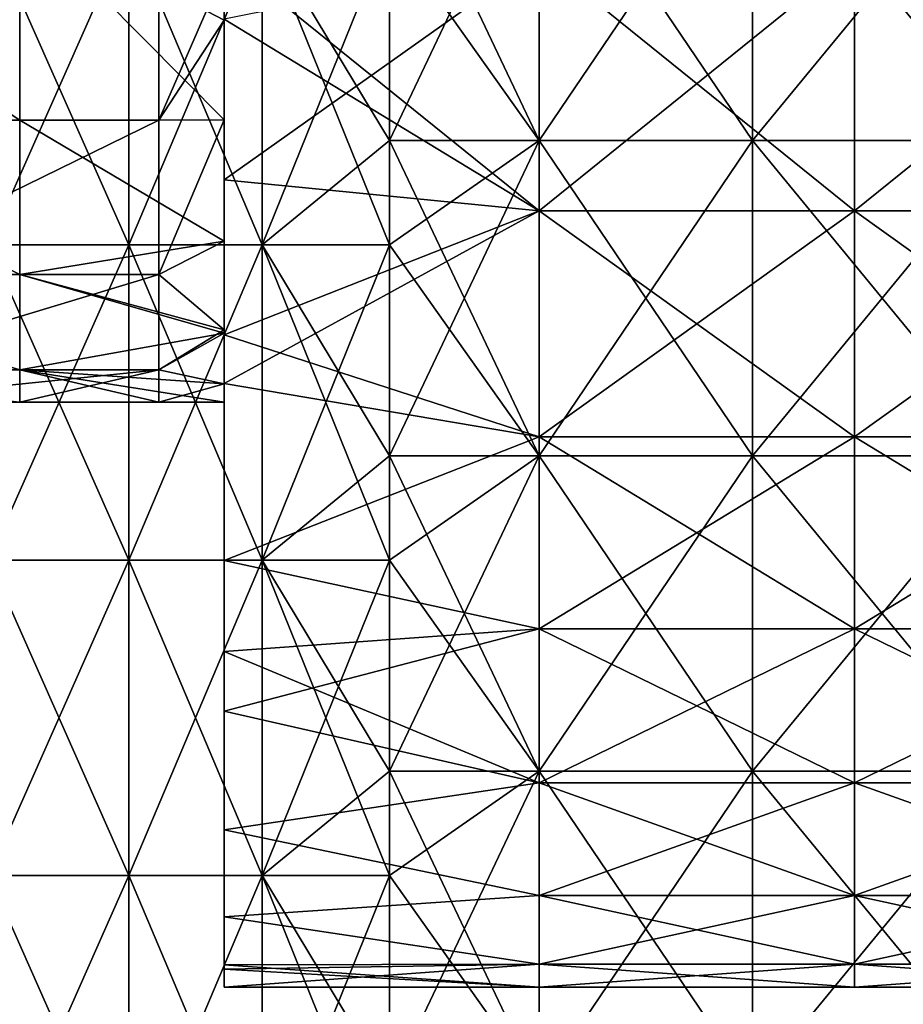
# Model space of a CAD drawing. Header units: inches. Extents: x -4.75 to 4.5, y 0 to 1.88.
# Tile 385 of 462: x 3.18 to 3.41, y 0.41 to 0.66. Entities that reach past the tile are written whole.
import ezdxf

# ---------------------------------------------------------------- set-up
doc = ezdxf.new("R2010")
doc.units = ezdxf.units.IN
doc.header["$LTSCALE"] = 101.851852
doc.header["$MEASUREMENT"] = 0
for name, color, linetype in [('12', 7, 'CONTINUOUS'), ('35', 7, 'CONTINUOUS'), ('38', 7, 'CONTINUOUS'), ('4', 7, 'CONTINUOUS'), ('5', 7, 'CONTINUOUS'), ('6', 7, 'CONTINUOUS'), ('61', 7, 'CONTINUOUS'), ('62', 7, 'CONTINUOUS')]:
    doc.layers.add(name, color=color, linetype=linetype)

msp = doc.modelspace()

# ---------------------------------------------------------------- linework, layer by layer
at = {"layer": '12', "color": 13, "linetype": 'Continuous', "true_color": 0xd67263}
for points in [[(3.20901, 0.68254, 1.54714), (3.17349, 0.68254, 1.61875), (3.20901, 0.60246, 1.54714), (3.20901, 0.68254, 1.54714)], [(3.20901, 0.60246, 1.54714), (3.17349, 0.68254, 1.61875), (3.17349, 0.60246, 1.61875), (3.20901, 0.60246, 1.54714)], [(3.17349, 0.68254, -1.61875), (3.20901, 0.68254, -1.54714), (3.17349, 0.60246, -1.61875), (3.17349, 0.68254, -1.61875)], [(3.17349, 0.60246, -1.61875), (3.20901, 0.68254, -1.54714), (3.20901, 0.60246, -1.54714), (3.17349, 0.60246, -1.61875)], [(3.24291, 0.68254, 1.47476), (3.20901, 0.68254, 1.54714), (3.24291, 0.60246, 1.47476), (3.24291, 0.68254, 1.47476)], [(3.24291, 0.60246, 1.47476), (3.20901, 0.68254, 1.54714), (3.20901, 0.60246, 1.54714), (3.24291, 0.60246, 1.47476)], [(3.20901, 0.68254, -1.54714), (3.24291, 0.68254, -1.47476), (3.20901, 0.60246, -1.54714), (3.20901, 0.68254, -1.54714)], [(3.20901, 0.60246, -1.54714), (3.24291, 0.68254, -1.47476), (3.24291, 0.60246, -1.47476), (3.20901, 0.60246, -1.54714)], [(3.27518, 0.68254, 1.40164), (3.24291, 0.68254, 1.47476), (3.27518, 0.62896, 1.40164), (3.27518, 0.68254, 1.40164)], [(3.27518, 0.62896, 1.40164), (3.24291, 0.68254, 1.47476), (3.27518, 0.60246, 1.40164), (3.27518, 0.62896, 1.40164)], [(3.27518, 0.60246, 1.40164), (3.24291, 0.68254, 1.47476), (3.24291, 0.60246, 1.47476), (3.27518, 0.60246, 1.40164)], [(3.24291, 0.68254, -1.47476), (3.27518, 0.68254, -1.40164), (3.24291, 0.60246, -1.47476), (3.24291, 0.68254, -1.47476)], [(3.24291, 0.60246, -1.47476), (3.27518, 0.68254, -1.40164), (3.27518, 0.62896, -1.40164), (3.24291, 0.60246, -1.47476)], [(3.27518, 0.60246, -1.40164), (3.24291, 0.60246, -1.47476), (3.27518, 0.62896, -1.40164), (3.27518, 0.60246, -1.40164)], [(3.20901, 0.60246, 1.54714), (3.17349, 0.60246, 1.61875), (3.20901, 0.52238, 1.54714), (3.20901, 0.60246, 1.54714)], [(3.20901, 0.52238, 1.54714), (3.17349, 0.60246, 1.61875), (3.17349, 0.52238, 1.61875), (3.20901, 0.52238, 1.54714)], [(3.17349, 0.60246, -1.61875), (3.20901, 0.60246, -1.54714), (3.17349, 0.52238, -1.61875), (3.17349, 0.60246, -1.61875)], [(3.17349, 0.52238, -1.61875), (3.20901, 0.60246, -1.54714), (3.20901, 0.52238, -1.54714), (3.17349, 0.52238, -1.61875)], [(3.24291, 0.60246, 1.47476), (3.20901, 0.60246, 1.54714), (3.24291, 0.52238, 1.47476), (3.24291, 0.60246, 1.47476)], [(3.24291, 0.52238, 1.47476), (3.20901, 0.60246, 1.54714), (3.20901, 0.52238, 1.54714), (3.24291, 0.52238, 1.47476)], [(3.20901, 0.60246, -1.54714), (3.24291, 0.60246, -1.47476), (3.20901, 0.52238, -1.54714), (3.20901, 0.60246, -1.54714)], [(3.20901, 0.52238, -1.54714), (3.24291, 0.60246, -1.47476), (3.24291, 0.52238, -1.47476), (3.20901, 0.52238, -1.54714)], [(3.27518, 0.60246, 1.40164), (3.24291, 0.60246, 1.47476), (3.27518, 0.54888, 1.40164), (3.27518, 0.60246, 1.40164)], [(3.27518, 0.54888, 1.40164), (3.24291, 0.60246, 1.47476), (3.27518, 0.52238, 1.40164), (3.27518, 0.54888, 1.40164)], [(3.27518, 0.52238, 1.40164), (3.24291, 0.60246, 1.47476), (3.24291, 0.52238, 1.47476), (3.27518, 0.52238, 1.40164)], [(3.24291, 0.60246, -1.47476), (3.27518, 0.60246, -1.40164), (3.24291, 0.52238, -1.47476), (3.24291, 0.60246, -1.47476)], [(3.24291, 0.52238, -1.47476), (3.27518, 0.60246, -1.40164), (3.27518, 0.54888, -1.40164), (3.24291, 0.52238, -1.47476)], [(3.27518, 0.52238, -1.40164), (3.24291, 0.52238, -1.47476), (3.27518, 0.54888, -1.40164), (3.27518, 0.52238, -1.40164)], [(3.20901, 0.52238, 1.54714), (3.17349, 0.52238, 1.61875), (3.20901, 0.4423, 1.54714), (3.20901, 0.52238, 1.54714)], [(3.20901, 0.4423, 1.54714), (3.17349, 0.52238, 1.61875), (3.17349, 0.4423, 1.61875), (3.20901, 0.4423, 1.54714)], [(3.17349, 0.52238, -1.61875), (3.20901, 0.52238, -1.54714), (3.17349, 0.4423, -1.61875), (3.17349, 0.52238, -1.61875)], [(3.17349, 0.4423, -1.61875), (3.20901, 0.52238, -1.54714), (3.20901, 0.4423, -1.54714), (3.17349, 0.4423, -1.61875)], [(3.24291, 0.52238, 1.47476), (3.20901, 0.52238, 1.54714), (3.24291, 0.4423, 1.47476), (3.24291, 0.52238, 1.47476)], [(3.24291, 0.4423, 1.47476), (3.20901, 0.52238, 1.54714), (3.20901, 0.4423, 1.54714), (3.24291, 0.4423, 1.47476)], [(3.20901, 0.52238, -1.54714), (3.24291, 0.52238, -1.47476), (3.20901, 0.4423, -1.54714), (3.20901, 0.52238, -1.54714)], [(3.20901, 0.4423, -1.54714), (3.24291, 0.52238, -1.47476), (3.24291, 0.4423, -1.47476), (3.20901, 0.4423, -1.54714)], [(3.27518, 0.52238, 1.40164), (3.24291, 0.52238, 1.47476), (3.27518, 0.4688, 1.40164), (3.27518, 0.52238, 1.40164)], [(3.27518, 0.4688, 1.40164), (3.24291, 0.52238, 1.47476), (3.27518, 0.4423, 1.40164), (3.27518, 0.4688, 1.40164)], [(3.27518, 0.4423, 1.40164), (3.24291, 0.52238, 1.47476), (3.24291, 0.4423, 1.47476), (3.27518, 0.4423, 1.40164)], [(3.24291, 0.52238, -1.47476), (3.27518, 0.52238, -1.40164), (3.24291, 0.4423, -1.47476), (3.24291, 0.52238, -1.47476)], [(3.24291, 0.4423, -1.47476), (3.27518, 0.52238, -1.40164), (3.27518, 0.4688, -1.40164), (3.24291, 0.4423, -1.47476)], [(3.27518, 0.4423, -1.40164), (3.24291, 0.4423, -1.47476), (3.27518, 0.4688, -1.40164), (3.27518, 0.4423, -1.40164)], [(3.20901, 0.4423, 1.54714), (3.17349, 0.4423, 1.61875), (3.20901, 0.36222, 1.54714), (3.20901, 0.4423, 1.54714)], [(3.20901, 0.36222, 1.54714), (3.17349, 0.4423, 1.61875), (3.17349, 0.36222, 1.61875), (3.20901, 0.36222, 1.54714)], [(3.17349, 0.4423, -1.61875), (3.20901, 0.4423, -1.54714), (3.17349, 0.36222, -1.61875), (3.17349, 0.4423, -1.61875)], [(3.17349, 0.36222, -1.61875), (3.20901, 0.4423, -1.54714), (3.20901, 0.36222, -1.54714), (3.17349, 0.36222, -1.61875)], [(3.24291, 0.4423, 1.47476), (3.20901, 0.4423, 1.54714), (3.24291, 0.36222, 1.47476), (3.24291, 0.4423, 1.47476)], [(3.24291, 0.36222, 1.47476), (3.20901, 0.4423, 1.54714), (3.20901, 0.36222, 1.54714), (3.24291, 0.36222, 1.47476)], [(3.20901, 0.4423, -1.54714), (3.24291, 0.4423, -1.47476), (3.20901, 0.36222, -1.54714), (3.20901, 0.4423, -1.54714)], [(3.20901, 0.36222, -1.54714), (3.24291, 0.4423, -1.47476), (3.24291, 0.36222, -1.47476), (3.20901, 0.36222, -1.54714)], [(3.27518, 0.4423, 1.40164), (3.24291, 0.4423, 1.47476), (3.27518, 0.38872, 1.40164), (3.27518, 0.4423, 1.40164)], [(3.27518, 0.38872, 1.40164), (3.24291, 0.4423, 1.47476), (3.27518, 0.36222, 1.40164), (3.27518, 0.38872, 1.40164)], [(3.27518, 0.36222, 1.40164), (3.24291, 0.4423, 1.47476), (3.24291, 0.36222, 1.47476), (3.27518, 0.36222, 1.40164)], [(3.24291, 0.4423, -1.47476), (3.27518, 0.4423, -1.40164), (3.24291, 0.36222, -1.47476), (3.24291, 0.4423, -1.47476)], [(3.24291, 0.36222, -1.47476), (3.27518, 0.4423, -1.40164), (3.27518, 0.38872, -1.40164), (3.24291, 0.36222, -1.47476)]]:
    msp.add_3dface(points, dxfattribs=at)
at = {"layer": '35', "color": 13, "linetype": 'Continuous', "true_color": 0xd67263}
for points in [[(3.27518, 0.70904, 1.40164), (3.27518, 0.68254, 1.40164), (3.31316, 0.62896, 1.33972), (3.27518, 0.70904, 1.40164)], [(3.31316, 0.70904, 1.33972), (3.27518, 0.70904, 1.40164), (3.31316, 0.62896, 1.33972), (3.31316, 0.70904, 1.33972)], [(3.36734, 0.70904, 1.29133), (3.31316, 0.70904, 1.33972), (3.36734, 0.62896, 1.29133), (3.36734, 0.70904, 1.29133)], [(3.36734, 0.62896, 1.29133), (3.31316, 0.70904, 1.33972), (3.31316, 0.62896, 1.33972), (3.36734, 0.62896, 1.29133)], [(3.43315, 0.70904, 1.26055), (3.36734, 0.70904, 1.29133), (3.43315, 0.62896, 1.26055), (3.43315, 0.70904, 1.26055)], [(3.43315, 0.62896, 1.26055), (3.36734, 0.70904, 1.29133), (3.36734, 0.62896, 1.29133), (3.43315, 0.62896, 1.26055)], [(3.27518, 0.68254, 1.40164), (3.27518, 0.62896, 1.40164), (3.31316, 0.62896, 1.33972), (3.27518, 0.68254, 1.40164)], [(3.27518, 0.62896, 1.40164), (3.27518, 0.60246, 1.40164), (3.31316, 0.54888, 1.33972), (3.27518, 0.62896, 1.40164)], [(3.31316, 0.62896, 1.33972), (3.27518, 0.62896, 1.40164), (3.31316, 0.54888, 1.33972), (3.31316, 0.62896, 1.33972)], [(3.36734, 0.62896, 1.29133), (3.31316, 0.62896, 1.33972), (3.36734, 0.54888, 1.29133), (3.36734, 0.62896, 1.29133)], [(3.36734, 0.54888, 1.29133), (3.31316, 0.62896, 1.33972), (3.31316, 0.54888, 1.33972), (3.36734, 0.54888, 1.29133)], [(3.43315, 0.62896, 1.26055), (3.36734, 0.62896, 1.29133), (3.43315, 0.54888, 1.26055), (3.43315, 0.62896, 1.26055)], [(3.43315, 0.54888, 1.26055), (3.36734, 0.62896, 1.29133), (3.36734, 0.54888, 1.29133), (3.43315, 0.54888, 1.26055)], [(3.27518, 0.60246, 1.40164), (3.27518, 0.54888, 1.40164), (3.31316, 0.54888, 1.33972), (3.27518, 0.60246, 1.40164)], [(3.27518, 0.54888, 1.40164), (3.27518, 0.52238, 1.40164), (3.31316, 0.4688, 1.33972), (3.27518, 0.54888, 1.40164)], [(3.31316, 0.54888, 1.33972), (3.27518, 0.54888, 1.40164), (3.31316, 0.4688, 1.33972), (3.31316, 0.54888, 1.33972)], [(3.36734, 0.54888, 1.29133), (3.31316, 0.54888, 1.33972), (3.36734, 0.4688, 1.29133), (3.36734, 0.54888, 1.29133)], [(3.36734, 0.4688, 1.29133), (3.31316, 0.54888, 1.33972), (3.31316, 0.4688, 1.33972), (3.36734, 0.4688, 1.29133)], [(3.43315, 0.54888, 1.26055), (3.36734, 0.54888, 1.29133), (3.43315, 0.4688, 1.26055), (3.43315, 0.54888, 1.26055)], [(3.43315, 0.4688, 1.26055), (3.36734, 0.54888, 1.29133), (3.36734, 0.4688, 1.29133), (3.43315, 0.4688, 1.26055)], [(3.27518, 0.52238, 1.40164), (3.27518, 0.4688, 1.40164), (3.31316, 0.4688, 1.33972), (3.27518, 0.52238, 1.40164)], [(3.27518, 0.4688, 1.40164), (3.27518, 0.4423, 1.40164), (3.31316, 0.38872, 1.33972), (3.27518, 0.4688, 1.40164)], [(3.31316, 0.4688, 1.33972), (3.27518, 0.4688, 1.40164), (3.31316, 0.38872, 1.33972), (3.31316, 0.4688, 1.33972)], [(3.36734, 0.4688, 1.29133), (3.31316, 0.4688, 1.33972), (3.36734, 0.38872, 1.29133), (3.36734, 0.4688, 1.29133)], [(3.36734, 0.38872, 1.29133), (3.31316, 0.4688, 1.33972), (3.31316, 0.38872, 1.33972), (3.36734, 0.38872, 1.29133)], [(3.43315, 0.4688, 1.26055), (3.36734, 0.4688, 1.29133), (3.43315, 0.38872, 1.26055), (3.43315, 0.4688, 1.26055)], [(3.43315, 0.38872, 1.26055), (3.36734, 0.4688, 1.29133), (3.36734, 0.38872, 1.29133), (3.43315, 0.38872, 1.26055)], [(3.27518, 0.4423, 1.40164), (3.27518, 0.38872, 1.40164), (3.31316, 0.38872, 1.33972), (3.27518, 0.4423, 1.40164)]]:
    msp.add_3dface(points, dxfattribs=at)
at = {"layer": '38', "color": 13, "linetype": 'Continuous', "true_color": 0xd67263}
for points in [[(3.27518, 0.62896, -1.40164), (3.27518, 0.68254, -1.40164), (3.31316, 0.70904, -1.33972), (3.27518, 0.62896, -1.40164)], [(3.27518, 0.62896, -1.40164), (3.31316, 0.70904, -1.33972), (3.31316, 0.62896, -1.33972), (3.27518, 0.62896, -1.40164)], [(3.31316, 0.70904, -1.33972), (3.36734, 0.70904, -1.29133), (3.31316, 0.62896, -1.33972), (3.31316, 0.70904, -1.33972)], [(3.31316, 0.62896, -1.33972), (3.36734, 0.70904, -1.29133), (3.36734, 0.62896, -1.29133), (3.31316, 0.62896, -1.33972)], [(3.36734, 0.70904, -1.29133), (3.43315, 0.70904, -1.26055), (3.36734, 0.62896, -1.29133), (3.36734, 0.70904, -1.29133)], [(3.36734, 0.62896, -1.29133), (3.43315, 0.70904, -1.26055), (3.43315, 0.62896, -1.26055), (3.36734, 0.62896, -1.29133)], [(3.27518, 0.60246, -1.40164), (3.27518, 0.62896, -1.40164), (3.31316, 0.62896, -1.33972), (3.27518, 0.60246, -1.40164)], [(3.27518, 0.54888, -1.40164), (3.27518, 0.60246, -1.40164), (3.31316, 0.62896, -1.33972), (3.27518, 0.54888, -1.40164)], [(3.27518, 0.54888, -1.40164), (3.31316, 0.62896, -1.33972), (3.31316, 0.54888, -1.33972), (3.27518, 0.54888, -1.40164)], [(3.31316, 0.62896, -1.33972), (3.36734, 0.62896, -1.29133), (3.31316, 0.54888, -1.33972), (3.31316, 0.62896, -1.33972)], [(3.31316, 0.54888, -1.33972), (3.36734, 0.62896, -1.29133), (3.36734, 0.54888, -1.29133), (3.31316, 0.54888, -1.33972)], [(3.36734, 0.62896, -1.29133), (3.43315, 0.62896, -1.26055), (3.36734, 0.54888, -1.29133), (3.36734, 0.62896, -1.29133)], [(3.36734, 0.54888, -1.29133), (3.43315, 0.62896, -1.26055), (3.43315, 0.54888, -1.26055), (3.36734, 0.54888, -1.29133)], [(3.27518, 0.52238, -1.40164), (3.27518, 0.54888, -1.40164), (3.31316, 0.54888, -1.33972), (3.27518, 0.52238, -1.40164)], [(3.27518, 0.4688, -1.40164), (3.27518, 0.52238, -1.40164), (3.31316, 0.54888, -1.33972), (3.27518, 0.4688, -1.40164)], [(3.27518, 0.4688, -1.40164), (3.31316, 0.54888, -1.33972), (3.31316, 0.4688, -1.33972), (3.27518, 0.4688, -1.40164)], [(3.31316, 0.54888, -1.33972), (3.36734, 0.54888, -1.29133), (3.31316, 0.4688, -1.33972), (3.31316, 0.54888, -1.33972)], [(3.31316, 0.4688, -1.33972), (3.36734, 0.54888, -1.29133), (3.36734, 0.4688, -1.29133), (3.31316, 0.4688, -1.33972)], [(3.36734, 0.54888, -1.29133), (3.43315, 0.54888, -1.26055), (3.36734, 0.4688, -1.29133), (3.36734, 0.54888, -1.29133)], [(3.36734, 0.4688, -1.29133), (3.43315, 0.54888, -1.26055), (3.43315, 0.4688, -1.26055), (3.36734, 0.4688, -1.29133)], [(3.27518, 0.4423, -1.40164), (3.27518, 0.4688, -1.40164), (3.31316, 0.4688, -1.33972), (3.27518, 0.4423, -1.40164)], [(3.27518, 0.38872, -1.40164), (3.27518, 0.4423, -1.40164), (3.31316, 0.4688, -1.33972), (3.27518, 0.38872, -1.40164)], [(3.27518, 0.38872, -1.40164), (3.31316, 0.4688, -1.33972), (3.31316, 0.38872, -1.33972), (3.27518, 0.38872, -1.40164)], [(3.31316, 0.4688, -1.33972), (3.36734, 0.4688, -1.29133), (3.31316, 0.38872, -1.33972), (3.31316, 0.4688, -1.33972)], [(3.31316, 0.38872, -1.33972), (3.36734, 0.4688, -1.29133), (3.36734, 0.38872, -1.29133), (3.31316, 0.38872, -1.33972)], [(3.36734, 0.4688, -1.29133), (3.43315, 0.4688, -1.26055), (3.36734, 0.38872, -1.29133), (3.36734, 0.4688, -1.29133)], [(3.36734, 0.38872, -1.29133), (3.43315, 0.4688, -1.26055), (3.43315, 0.38872, -1.26055), (3.36734, 0.38872, -1.29133)]]:
    msp.add_3dface(points, dxfattribs=at)
at = {"layer": '4', "color": 13, "linetype": 'Continuous', "true_color": 0xd67263}
for points in [[(3.2332, 0.65952, -0.1267), (3.2332, 0.66028, -0.19002), (3.2332, 0.67229, -0.14009), (3.2332, 0.65952, -0.1267)], [(3.2332, 0.65952, 0.3767), (3.2332, 0.67229, 0.39009), (3.2332, 0.66028, 0.44002), (3.2332, 0.65952, 0.3767)], [(3.2332, 0.57964, 0.50703), (3.2332, 0.5802, 0.43934), (3.2332, 0.66028, 0.50401), (3.2332, 0.57964, 0.50703)], [(3.2332, 0.57964, 0.50703), (3.2332, 0.66028, 0.50401), (3.2332, 0.65972, 0.56871), (3.2332, 0.57964, 0.50703)], [(3.2332, 0.5802, 0.43934), (3.2332, 0.65952, 0.3767), (3.2332, 0.66028, 0.44002), (3.2332, 0.5802, 0.43934)], [(3.2332, 0.5802, 0.43934), (3.2332, 0.66028, 0.44002), (3.2332, 0.66028, 0.50401), (3.2332, 0.5802, 0.43934)], [(3.2332, 0.5802, -0.18934), (3.2332, 0.57964, -0.25703), (3.2332, 0.66028, -0.19002), (3.2332, 0.5802, -0.18934)], [(3.2332, 0.65952, -0.1267), (3.2332, 0.5802, -0.18934), (3.2332, 0.66028, -0.19002), (3.2332, 0.65952, -0.1267)], [(3.2332, 0.57964, -0.25703), (3.2332, 0.61892, -0.29038), (3.2332, 0.66028, -0.25401), (3.2332, 0.57964, -0.25703)], [(3.2332, 0.66028, -0.19002), (3.2332, 0.57964, -0.25703), (3.2332, 0.66028, -0.25401), (3.2332, 0.66028, -0.19002)], [(3.2332, 0.66028, -0.25401), (3.2332, 0.61892, -0.29038), (3.2332, 0.65972, -0.31871), (3.2332, 0.66028, -0.25401)], [(3.2332, 0.57964, 0.50703), (3.2332, 0.65972, 0.56871), (3.2332, 0.61892, 0.54038), (3.2332, 0.57964, 0.50703)], [(3.2332, 0.5802, 0.43934), (3.2332, 0.5802, 0.37226), (3.2332, 0.65952, 0.3767), (3.2332, 0.5802, 0.43934)], [(3.2332, 0.65952, 0.3767), (3.2332, 0.5802, 0.37226), (3.2332, 0.63417, 0.34544), (3.2332, 0.65952, 0.3767)], [(3.2332, 0.5802, -0.12226), (3.2332, 0.5802, -0.18934), (3.2332, 0.65952, -0.1267), (3.2332, 0.5802, -0.12226)], [(3.2332, 0.63417, -0.09544), (3.2332, 0.5802, -0.12226), (3.2332, 0.65952, -0.1267), (3.2332, 0.63417, -0.09544)], [(3.2332, 0.5802, 0.37226), (3.2332, 0.5802, 0.30518), (3.2332, 0.63417, 0.34544), (3.2332, 0.5802, 0.37226)], [(3.2332, 0.63417, 0.34544), (3.2332, 0.5802, 0.30518), (3.2332, 0.60339, 0.29528), (3.2332, 0.63417, 0.34544)], [(3.2332, 0.5802, -0.05518), (3.2332, 0.5802, -0.12226), (3.2332, 0.63417, -0.09544), (3.2332, 0.5802, -0.05518)], [(3.2332, 0.60339, -0.04528), (3.2332, 0.5802, -0.05518), (3.2332, 0.63417, -0.09544), (3.2332, 0.60339, -0.04528)], [(3.2332, 0.60339, 0.29528), (3.2332, 0.5802, 0.30518), (3.2332, 0.58085, 0.2408), (3.2332, 0.60339, 0.29528)], [(3.2332, 0.58085, 0.0092), (3.2332, 0.5802, -0.05518), (3.2332, 0.60339, -0.04528), (3.2332, 0.58085, 0.0092)], [(3.2332, 0.5802, 0.30518), (3.2332, 0.57999, 0.23813), (3.2332, 0.58085, 0.2408), (3.2332, 0.5802, 0.30518)], [(3.2332, 0.57999, 0.01187), (3.2332, 0.5802, -0.05518), (3.2332, 0.58085, 0.0092), (3.2332, 0.57999, 0.01187)], [(3.2332, 0.4992, 0.41119), (3.2332, 0.50012, 0.33922), (3.2332, 0.5802, 0.37226), (3.2332, 0.4992, 0.41119)], [(3.2332, 0.52227, 0.44375), (3.2332, 0.4992, 0.41119), (3.2332, 0.5802, 0.43934), (3.2332, 0.52227, 0.44375)], [(3.2332, 0.5802, 0.43934), (3.2332, 0.4992, 0.41119), (3.2332, 0.5802, 0.37226), (3.2332, 0.5802, 0.43934)], [(3.2332, 0.50012, 0.33922), (3.2332, 0.50012, 0.26781), (3.2332, 0.5802, 0.30518), (3.2332, 0.50012, 0.33922)], [(3.2332, 0.5802, 0.37226), (3.2332, 0.50012, 0.33922), (3.2332, 0.5802, 0.30518), (3.2332, 0.5802, 0.37226)], [(3.2332, 0.5802, 0.30518), (3.2332, 0.50012, 0.26781), (3.2332, 0.57999, 0.23813), (3.2332, 0.5802, 0.30518)], [(3.2332, 0.50012, -0.01781), (3.2332, 0.50012, -0.08922), (3.2332, 0.5802, -0.05518), (3.2332, 0.50012, -0.01781)], [(3.2332, 0.57999, 0.01187), (3.2332, 0.50012, -0.01781), (3.2332, 0.5802, -0.05518), (3.2332, 0.57999, 0.01187)], [(3.2332, 0.50012, -0.08922), (3.2332, 0.4992, -0.16119), (3.2332, 0.5802, -0.12226), (3.2332, 0.50012, -0.08922)], [(3.2332, 0.5802, -0.05518), (3.2332, 0.50012, -0.08922), (3.2332, 0.5802, -0.12226), (3.2332, 0.5802, -0.05518)], [(3.2332, 0.4992, -0.16119), (3.2332, 0.52227, -0.19375), (3.2332, 0.5802, -0.18934), (3.2332, 0.4992, -0.16119)], [(3.2332, 0.5802, -0.12226), (3.2332, 0.4992, -0.16119), (3.2332, 0.5802, -0.18934), (3.2332, 0.5802, -0.12226)], [(3.2332, 0.5802, -0.18934), (3.2332, 0.52227, -0.19375), (3.2332, 0.56726, -0.24507), (3.2332, 0.5802, -0.18934)], [(3.2332, 0.57964, 0.50703), (3.2332, 0.52227, 0.44375), (3.2332, 0.5802, 0.43934), (3.2332, 0.57964, 0.50703)], [(3.2332, 0.57964, -0.25703), (3.2332, 0.5802, -0.18934), (3.2332, 0.56726, -0.24507), (3.2332, 0.57964, -0.25703)], [(3.2332, 0.50012, 0.26781), (3.2332, 0.50012, 0.19641), (3.2332, 0.57999, 0.23813), (3.2332, 0.50012, 0.26781)], [(3.2332, 0.57999, 0.23813), (3.2332, 0.50012, 0.19641), (3.2332, 0.56718, 0.18393), (3.2332, 0.57999, 0.23813)], [(3.2332, 0.50012, 0.05359), (3.2332, 0.50012, -0.01781), (3.2332, 0.57999, 0.01187), (3.2332, 0.50012, 0.05359)], [(3.2332, 0.56718, 0.06607), (3.2332, 0.50012, 0.05359), (3.2332, 0.57999, 0.01187), (3.2332, 0.56718, 0.06607)], [(3.2332, 0.56726, 0.49507), (3.2332, 0.52227, 0.44375), (3.2332, 0.57964, 0.50703), (3.2332, 0.56726, 0.49507)], [(3.2332, 0.50012, 0.19641), (3.2332, 0.50012, 0.125), (3.2332, 0.56718, 0.18393), (3.2332, 0.50012, 0.19641)], [(3.2332, 0.56718, 0.18393), (3.2332, 0.50012, 0.125), (3.2332, 0.5625, 0.125), (3.2332, 0.56718, 0.18393)], [(3.2332, 0.5625, 0.125), (3.2332, 0.50012, 0.05359), (3.2332, 0.56718, 0.06607), (3.2332, 0.5625, 0.125)], [(3.2332, 0.50012, 0.125), (3.2332, 0.50012, 0.05359), (3.2332, 0.5625, 0.125), (3.2332, 0.50012, 0.125)], [(3.2332, 0.41961, 0.20125), (3.2332, 0.42004, 0.125), (3.2332, 0.50012, 0.19641), (3.2332, 0.41961, 0.20125)], [(3.2332, 0.43182, 0.26042), (3.2332, 0.41961, 0.20125), (3.2332, 0.50012, 0.26781), (3.2332, 0.43182, 0.26042)], [(3.2332, 0.50012, 0.26781), (3.2332, 0.41961, 0.20125), (3.2332, 0.50012, 0.19641), (3.2332, 0.50012, 0.26781)], [(3.2332, 0.42004, 0.125), (3.2332, 0.41961, 0.04875), (3.2332, 0.50012, 0.125), (3.2332, 0.42004, 0.125)], [(3.2332, 0.50012, 0.19641), (3.2332, 0.42004, 0.125), (3.2332, 0.50012, 0.125), (3.2332, 0.50012, 0.19641)], [(3.2332, 0.41961, 0.04875), (3.2332, 0.43182, -0.01042), (3.2332, 0.50012, 0.05359), (3.2332, 0.41961, 0.04875)], [(3.2332, 0.50012, 0.125), (3.2332, 0.41961, 0.04875), (3.2332, 0.50012, 0.05359), (3.2332, 0.50012, 0.125)], [(3.2332, 0.50012, 0.05359), (3.2332, 0.43182, -0.01042), (3.2332, 0.50012, -0.01781), (3.2332, 0.50012, 0.05359)], [(3.2332, 0.50012, -0.01781), (3.2332, 0.43182, -0.01042), (3.2332, 0.45391, -0.07539), (3.2332, 0.50012, -0.01781)], [(3.2332, 0.45391, 0.32539), (3.2332, 0.43182, 0.26042), (3.2332, 0.50012, 0.26781), (3.2332, 0.45391, 0.32539)], [(3.2332, 0.48409, 0.38664), (3.2332, 0.45391, 0.32539), (3.2332, 0.50012, 0.33922), (3.2332, 0.48409, 0.38664)], [(3.2332, 0.50012, 0.33922), (3.2332, 0.45391, 0.32539), (3.2332, 0.50012, 0.26781), (3.2332, 0.50012, 0.33922)], [(3.2332, 0.4992, 0.41119), (3.2332, 0.48409, 0.38664), (3.2332, 0.50012, 0.33922), (3.2332, 0.4992, 0.41119)], [(3.2332, 0.50012, -0.08922), (3.2332, 0.50012, -0.01781), (3.2332, 0.45391, -0.07539), (3.2332, 0.50012, -0.08922)], [(3.2332, 0.4992, -0.16119), (3.2332, 0.50012, -0.08922), (3.2332, 0.48409, -0.13664), (3.2332, 0.4992, -0.16119)], [(3.2332, 0.48409, -0.13664), (3.2332, 0.50012, -0.08922), (3.2332, 0.45391, -0.07539), (3.2332, 0.48409, -0.13664)], [(3.2332, 0.41961, 0.20125), (3.2332, 0.414, 0.125), (3.2332, 0.42004, 0.125), (3.2332, 0.41961, 0.20125)], [(3.2332, 0.42004, 0.125), (3.2332, 0.414, 0.125), (3.2332, 0.41857, 0.05624), (3.2332, 0.42004, 0.125)], [(3.2332, 0.41961, 0.04875), (3.2332, 0.42004, 0.125), (3.2332, 0.41857, 0.05624), (3.2332, 0.41961, 0.04875)], [(3.2332, 0.41857, 0.19376), (3.2332, 0.414, 0.125), (3.2332, 0.41961, 0.20125), (3.2332, 0.41857, 0.19376)]]:
    msp.add_3dface(points, dxfattribs=at)
at = {"layer": '5', "color": 13, "linetype": 'Continuous', "true_color": 0xd67263}
for points in [[(3.2332, 0.65972, -0.31871), (3.2332, 0.61892, -0.29038), (3.3132, 0.67575, -0.32836), (3.2332, 0.65972, -0.31871)], [(3.2332, 0.61892, -0.29038), (3.3132, 0.6111, -0.28429), (3.3132, 0.67575, -0.32836), (3.2332, 0.61892, -0.29038)], [(3.39328, 0.6111, -0.28429), (3.39328, 0.67575, -0.32836), (3.3132, 0.6111, -0.28429), (3.39328, 0.6111, -0.28429)], [(3.3132, 0.6111, -0.28429), (3.39328, 0.67575, -0.32836), (3.3132, 0.67575, -0.32836), (3.3132, 0.6111, -0.28429)], [(3.47336, 0.6111, -0.28429), (3.47336, 0.67575, -0.32836), (3.39328, 0.6111, -0.28429), (3.47336, 0.6111, -0.28429)], [(3.39328, 0.6111, -0.28429), (3.47336, 0.67575, -0.32836), (3.39328, 0.67575, -0.32836), (3.39328, 0.6111, -0.28429)], [(3.2332, 0.61892, -0.29038), (3.2332, 0.57964, -0.25703), (3.3132, 0.6111, -0.28429), (3.2332, 0.61892, -0.29038)], [(3.2332, 0.57964, -0.25703), (3.2332, 0.56726, -0.24507), (3.3132, 0.6111, -0.28429), (3.2332, 0.57964, -0.25703)], [(3.2332, 0.56726, -0.24507), (3.3132, 0.55375, -0.23107), (3.3132, 0.6111, -0.28429), (3.2332, 0.56726, -0.24507)], [(3.39328, 0.55375, -0.23107), (3.39328, 0.6111, -0.28429), (3.3132, 0.55375, -0.23107), (3.39328, 0.55375, -0.23107)], [(3.3132, 0.55375, -0.23107), (3.39328, 0.6111, -0.28429), (3.3132, 0.6111, -0.28429), (3.3132, 0.55375, -0.23107)], [(3.47336, 0.55375, -0.23107), (3.47336, 0.6111, -0.28429), (3.39328, 0.55375, -0.23107), (3.47336, 0.55375, -0.23107)], [(3.39328, 0.55375, -0.23107), (3.47336, 0.6111, -0.28429), (3.39328, 0.6111, -0.28429), (3.39328, 0.55375, -0.23107)], [(3.2332, 0.56726, -0.24507), (3.2332, 0.52227, -0.19375), (3.3132, 0.55375, -0.23107), (3.2332, 0.56726, -0.24507)], [(3.2332, 0.52227, -0.19375), (3.3132, 0.50496, -0.1699), (3.3132, 0.55375, -0.23107), (3.2332, 0.52227, -0.19375)], [(3.39328, 0.50496, -0.1699), (3.39328, 0.55375, -0.23107), (3.3132, 0.50496, -0.1699), (3.39328, 0.50496, -0.1699)], [(3.3132, 0.50496, -0.1699), (3.39328, 0.55375, -0.23107), (3.3132, 0.55375, -0.23107), (3.3132, 0.50496, -0.1699)], [(3.47336, 0.50496, -0.1699), (3.47336, 0.55375, -0.23107), (3.39328, 0.50496, -0.1699), (3.47336, 0.50496, -0.1699)], [(3.39328, 0.50496, -0.1699), (3.47336, 0.55375, -0.23107), (3.39328, 0.55375, -0.23107), (3.39328, 0.50496, -0.1699)], [(3.2332, 0.52227, -0.19375), (3.2332, 0.4992, -0.16119), (3.3132, 0.50496, -0.1699), (3.2332, 0.52227, -0.19375)], [(3.2332, 0.4992, -0.16119), (3.2332, 0.48409, -0.13664), (3.3132, 0.50496, -0.1699), (3.2332, 0.4992, -0.16119)], [(3.2332, 0.48409, -0.13664), (3.3132, 0.46584, -0.10214), (3.3132, 0.50496, -0.1699), (3.2332, 0.48409, -0.13664)], [(3.39328, 0.46584, -0.10214), (3.39328, 0.50496, -0.1699), (3.3132, 0.46584, -0.10214), (3.39328, 0.46584, -0.10214)], [(3.3132, 0.46584, -0.10214), (3.39328, 0.50496, -0.1699), (3.3132, 0.50496, -0.1699), (3.3132, 0.46584, -0.10214)], [(3.47336, 0.46584, -0.10214), (3.47336, 0.50496, -0.1699), (3.39328, 0.46584, -0.10214), (3.47336, 0.46584, -0.10214)], [(3.39328, 0.46584, -0.10214), (3.47336, 0.50496, -0.1699), (3.39328, 0.50496, -0.1699), (3.39328, 0.46584, -0.10214)], [(3.2332, 0.48409, -0.13664), (3.2332, 0.45391, -0.07539), (3.3132, 0.46584, -0.10214), (3.2332, 0.48409, -0.13664)], [(3.2332, 0.45391, -0.07539), (3.3132, 0.43726, -0.0293), (3.3132, 0.46584, -0.10214), (3.2332, 0.45391, -0.07539)], [(3.39328, 0.43726, -0.0293), (3.39328, 0.46584, -0.10214), (3.3132, 0.43726, -0.0293), (3.39328, 0.43726, -0.0293)], [(3.3132, 0.43726, -0.0293), (3.39328, 0.46584, -0.10214), (3.3132, 0.46584, -0.10214), (3.3132, 0.43726, -0.0293)], [(3.47336, 0.43726, -0.0293), (3.47336, 0.46584, -0.10214), (3.39328, 0.43726, -0.0293), (3.47336, 0.43726, -0.0293)], [(3.39328, 0.43726, -0.0293), (3.47336, 0.46584, -0.10214), (3.39328, 0.46584, -0.10214), (3.39328, 0.43726, -0.0293)], [(3.2332, 0.45391, -0.07539), (3.2332, 0.43182, -0.01042), (3.3132, 0.43726, -0.0293), (3.2332, 0.45391, -0.07539)], [(3.2332, 0.43182, -0.01042), (3.3132, 0.41985, 0.04698), (3.3132, 0.43726, -0.0293), (3.2332, 0.43182, -0.01042)], [(3.39328, 0.41985, 0.04698), (3.39328, 0.43726, -0.0293), (3.3132, 0.41985, 0.04698), (3.39328, 0.41985, 0.04698)], [(3.3132, 0.41985, 0.04698), (3.39328, 0.43726, -0.0293), (3.3132, 0.43726, -0.0293), (3.3132, 0.41985, 0.04698)], [(3.47336, 0.41985, 0.04698), (3.47336, 0.43726, -0.0293), (3.39328, 0.41985, 0.04698), (3.47336, 0.41985, 0.04698)], [(3.39328, 0.41985, 0.04698), (3.47336, 0.43726, -0.0293), (3.39328, 0.43726, -0.0293), (3.39328, 0.41985, 0.04698)], [(3.2332, 0.43182, -0.01042), (3.2332, 0.41961, 0.04875), (3.3132, 0.41985, 0.04698), (3.2332, 0.43182, -0.01042)], [(3.2332, 0.41857, 0.05624), (3.2332, 0.414, 0.125), (3.3132, 0.41985, 0.04698), (3.2332, 0.41857, 0.05624)], [(3.2332, 0.414, 0.125), (3.3132, 0.414, 0.125), (3.3132, 0.41985, 0.04698), (3.2332, 0.414, 0.125)], [(3.2332, 0.41961, 0.04875), (3.2332, 0.41857, 0.05624), (3.3132, 0.41985, 0.04698), (3.2332, 0.41961, 0.04875)], [(3.39328, 0.414, 0.125), (3.39328, 0.41985, 0.04698), (3.3132, 0.414, 0.125), (3.39328, 0.414, 0.125)], [(3.3132, 0.414, 0.125), (3.39328, 0.41985, 0.04698), (3.3132, 0.41985, 0.04698), (3.3132, 0.414, 0.125)], [(3.47336, 0.414, 0.125), (3.47336, 0.41985, 0.04698), (3.39328, 0.414, 0.125), (3.47336, 0.414, 0.125)], [(3.39328, 0.414, 0.125), (3.47336, 0.41985, 0.04698), (3.39328, 0.41985, 0.04698), (3.39328, 0.414, 0.125)]]:
    msp.add_3dface(points, dxfattribs=at)
at = {"layer": '6', "color": 13, "linetype": 'Continuous', "true_color": 0xd67263}
for points in [[(3.2332, 0.67569, 0.57829), (3.3132, 0.67575, 0.57836), (3.3132, 0.6111, 0.53429), (3.2332, 0.67569, 0.57829)], [(3.2332, 0.65972, 0.56871), (3.2332, 0.67569, 0.57829), (3.3132, 0.6111, 0.53429), (3.2332, 0.65972, 0.56871)], [(3.39328, 0.67575, 0.57836), (3.39328, 0.6111, 0.53429), (3.3132, 0.67575, 0.57836), (3.39328, 0.67575, 0.57836)], [(3.3132, 0.67575, 0.57836), (3.39328, 0.6111, 0.53429), (3.3132, 0.6111, 0.53429), (3.3132, 0.67575, 0.57836)], [(3.47336, 0.67575, 0.57836), (3.47336, 0.6111, 0.53429), (3.39328, 0.67575, 0.57836), (3.47336, 0.67575, 0.57836)], [(3.39328, 0.67575, 0.57836), (3.47336, 0.6111, 0.53429), (3.39328, 0.6111, 0.53429), (3.39328, 0.67575, 0.57836)], [(3.2332, 0.61892, 0.54038), (3.2332, 0.65972, 0.56871), (3.3132, 0.6111, 0.53429), (3.2332, 0.61892, 0.54038)], [(3.2332, 0.57964, 0.50703), (3.2332, 0.61892, 0.54038), (3.3132, 0.6111, 0.53429), (3.2332, 0.57964, 0.50703)], [(3.2332, 0.57964, 0.50703), (3.3132, 0.6111, 0.53429), (3.3132, 0.55375, 0.48107), (3.2332, 0.57964, 0.50703)], [(3.39328, 0.6111, 0.53429), (3.39328, 0.55375, 0.48107), (3.3132, 0.6111, 0.53429), (3.39328, 0.6111, 0.53429)], [(3.3132, 0.6111, 0.53429), (3.39328, 0.55375, 0.48107), (3.3132, 0.55375, 0.48107), (3.3132, 0.6111, 0.53429)], [(3.47336, 0.6111, 0.53429), (3.47336, 0.55375, 0.48107), (3.39328, 0.6111, 0.53429), (3.47336, 0.6111, 0.53429)], [(3.39328, 0.6111, 0.53429), (3.47336, 0.55375, 0.48107), (3.39328, 0.55375, 0.48107), (3.39328, 0.6111, 0.53429)], [(3.2332, 0.56726, 0.49507), (3.2332, 0.57964, 0.50703), (3.3132, 0.55375, 0.48107), (3.2332, 0.56726, 0.49507)], [(3.2332, 0.52227, 0.44375), (3.2332, 0.56726, 0.49507), (3.3132, 0.55375, 0.48107), (3.2332, 0.52227, 0.44375)], [(3.2332, 0.52227, 0.44375), (3.3132, 0.55375, 0.48107), (3.3132, 0.50496, 0.4199), (3.2332, 0.52227, 0.44375)], [(3.39328, 0.55375, 0.48107), (3.39328, 0.50496, 0.4199), (3.3132, 0.55375, 0.48107), (3.39328, 0.55375, 0.48107)], [(3.3132, 0.55375, 0.48107), (3.39328, 0.50496, 0.4199), (3.3132, 0.50496, 0.4199), (3.3132, 0.55375, 0.48107)], [(3.47336, 0.55375, 0.48107), (3.47336, 0.50496, 0.4199), (3.39328, 0.55375, 0.48107), (3.47336, 0.55375, 0.48107)], [(3.39328, 0.55375, 0.48107), (3.47336, 0.50496, 0.4199), (3.39328, 0.50496, 0.4199), (3.39328, 0.55375, 0.48107)], [(3.2332, 0.4992, 0.41119), (3.2332, 0.52227, 0.44375), (3.3132, 0.50496, 0.4199), (3.2332, 0.4992, 0.41119)], [(3.2332, 0.4992, 0.41119), (3.3132, 0.50496, 0.4199), (3.3132, 0.46584, 0.35214), (3.2332, 0.4992, 0.41119)], [(3.39328, 0.50496, 0.4199), (3.39328, 0.46584, 0.35214), (3.3132, 0.50496, 0.4199), (3.39328, 0.50496, 0.4199)], [(3.3132, 0.50496, 0.4199), (3.39328, 0.46584, 0.35214), (3.3132, 0.46584, 0.35214), (3.3132, 0.50496, 0.4199)], [(3.47336, 0.50496, 0.4199), (3.47336, 0.46584, 0.35214), (3.39328, 0.50496, 0.4199), (3.47336, 0.50496, 0.4199)], [(3.39328, 0.50496, 0.4199), (3.47336, 0.46584, 0.35214), (3.39328, 0.46584, 0.35214), (3.39328, 0.50496, 0.4199)], [(3.2332, 0.48409, 0.38664), (3.2332, 0.4992, 0.41119), (3.3132, 0.46584, 0.35214), (3.2332, 0.48409, 0.38664)], [(3.2332, 0.45391, 0.32539), (3.2332, 0.48409, 0.38664), (3.3132, 0.46584, 0.35214), (3.2332, 0.45391, 0.32539)], [(3.2332, 0.45391, 0.32539), (3.3132, 0.46584, 0.35214), (3.3132, 0.43726, 0.2793), (3.2332, 0.45391, 0.32539)], [(3.39328, 0.46584, 0.35214), (3.39328, 0.43726, 0.2793), (3.3132, 0.46584, 0.35214), (3.39328, 0.46584, 0.35214)], [(3.3132, 0.46584, 0.35214), (3.39328, 0.43726, 0.2793), (3.3132, 0.43726, 0.2793), (3.3132, 0.46584, 0.35214)], [(3.47336, 0.46584, 0.35214), (3.47336, 0.43726, 0.2793), (3.39328, 0.46584, 0.35214), (3.47336, 0.46584, 0.35214)], [(3.39328, 0.46584, 0.35214), (3.47336, 0.43726, 0.2793), (3.39328, 0.43726, 0.2793), (3.39328, 0.46584, 0.35214)], [(3.2332, 0.43182, 0.26042), (3.2332, 0.45391, 0.32539), (3.3132, 0.43726, 0.2793), (3.2332, 0.43182, 0.26042)], [(3.2332, 0.43182, 0.26042), (3.3132, 0.43726, 0.2793), (3.3132, 0.41985, 0.20302), (3.2332, 0.43182, 0.26042)], [(3.39328, 0.43726, 0.2793), (3.39328, 0.41985, 0.20302), (3.3132, 0.43726, 0.2793), (3.39328, 0.43726, 0.2793)], [(3.3132, 0.43726, 0.2793), (3.39328, 0.41985, 0.20302), (3.3132, 0.41985, 0.20302), (3.3132, 0.43726, 0.2793)], [(3.47336, 0.43726, 0.2793), (3.47336, 0.41985, 0.20302), (3.39328, 0.43726, 0.2793), (3.47336, 0.43726, 0.2793)], [(3.39328, 0.43726, 0.2793), (3.47336, 0.41985, 0.20302), (3.39328, 0.41985, 0.20302), (3.39328, 0.43726, 0.2793)], [(3.2332, 0.41961, 0.20125), (3.2332, 0.43182, 0.26042), (3.3132, 0.41985, 0.20302), (3.2332, 0.41961, 0.20125)], [(3.3132, 0.414, 0.125), (3.2332, 0.41961, 0.20125), (3.3132, 0.41985, 0.20302), (3.3132, 0.414, 0.125)], [(3.2332, 0.41857, 0.19376), (3.2332, 0.41961, 0.20125), (3.3132, 0.414, 0.125), (3.2332, 0.41857, 0.19376)], [(3.2332, 0.414, 0.125), (3.2332, 0.41857, 0.19376), (3.3132, 0.414, 0.125), (3.2332, 0.414, 0.125)], [(3.39328, 0.414, 0.125), (3.3132, 0.414, 0.125), (3.3132, 0.41985, 0.20302), (3.39328, 0.414, 0.125)], [(3.39328, 0.41985, 0.20302), (3.39328, 0.414, 0.125), (3.3132, 0.41985, 0.20302), (3.39328, 0.41985, 0.20302)], [(3.47336, 0.414, 0.125), (3.39328, 0.414, 0.125), (3.39328, 0.41985, 0.20302), (3.47336, 0.414, 0.125)], [(3.47336, 0.41985, 0.20302), (3.47336, 0.414, 0.125), (3.39328, 0.41985, 0.20302), (3.47336, 0.41985, 0.20302)]]:
    msp.add_3dface(points, dxfattribs=at)
at = {"layer": '61', "color": 13, "linetype": 'Continuous', "true_color": 0xd67263}
for points in [[(3.21664, 0.63412, -0.09542), (3.21664, 0.68658, -0.15368), (3.13656, 0.63412, -0.09542), (3.21664, 0.63412, -0.09542)], [(3.13656, 0.63412, -0.09542), (3.21664, 0.68658, -0.15368), (3.13656, 0.68658, -0.15368), (3.13656, 0.63412, -0.09542)], [(3.21664, 0.63412, -0.09542), (3.2332, 0.67229, -0.14009), (3.21664, 0.68658, -0.15368), (3.21664, 0.63412, -0.09542)], [(3.2332, 0.65952, -0.1267), (3.2332, 0.67229, -0.14009), (3.21664, 0.63412, -0.09542), (3.2332, 0.65952, -0.1267)], [(3.2332, 0.63417, -0.09544), (3.2332, 0.65952, -0.1267), (3.21664, 0.63412, -0.09542), (3.2332, 0.63417, -0.09544)], [(3.21664, 0.59492, -0.02753), (3.21664, 0.63412, -0.09542), (3.13656, 0.59492, -0.02753), (3.21664, 0.59492, -0.02753)], [(3.13656, 0.59492, -0.02753), (3.21664, 0.63412, -0.09542), (3.13656, 0.63412, -0.09542), (3.13656, 0.59492, -0.02753)], [(3.2332, 0.60339, -0.04528), (3.2332, 0.63417, -0.09544), (3.21664, 0.59492, -0.02753), (3.2332, 0.60339, -0.04528)], [(3.21664, 0.59492, -0.02753), (3.2332, 0.63417, -0.09544), (3.21664, 0.63412, -0.09542), (3.21664, 0.59492, -0.02753)], [(3.2332, 0.58085, 0.0092), (3.2332, 0.60339, -0.04528), (3.21664, 0.59492, -0.02753), (3.2332, 0.58085, 0.0092)], [(3.21664, 0.57069, 0.04703), (3.21664, 0.59492, -0.02753), (3.13656, 0.57069, 0.04703), (3.21664, 0.57069, 0.04703)], [(3.13656, 0.57069, 0.04703), (3.21664, 0.59492, -0.02753), (3.13656, 0.59492, -0.02753), (3.13656, 0.57069, 0.04703)], [(3.21664, 0.57069, 0.04703), (3.2332, 0.58085, 0.0092), (3.21664, 0.59492, -0.02753), (3.21664, 0.57069, 0.04703)], [(3.2332, 0.57999, 0.01187), (3.2332, 0.58085, 0.0092), (3.21664, 0.57069, 0.04703), (3.2332, 0.57999, 0.01187)], [(3.2332, 0.56718, 0.06607), (3.2332, 0.57999, 0.01187), (3.21664, 0.57069, 0.04703), (3.2332, 0.56718, 0.06607)], [(3.18138, 0.5625, 0.125), (3.21664, 0.57069, 0.04703), (3.13656, 0.5625, 0.125), (3.18138, 0.5625, 0.125)], [(3.13656, 0.5625, 0.125), (3.21664, 0.57069, 0.04703), (3.13656, 0.57069, 0.04703), (3.13656, 0.5625, 0.125)], [(3.21664, 0.5625, 0.125), (3.21664, 0.57069, 0.04703), (3.18138, 0.5625, 0.125), (3.21664, 0.5625, 0.125)], [(3.21664, 0.5625, 0.125), (3.2332, 0.56718, 0.06607), (3.21664, 0.57069, 0.04703), (3.21664, 0.5625, 0.125)], [(3.2332, 0.5625, 0.125), (3.2332, 0.56718, 0.06607), (3.21664, 0.5625, 0.125), (3.2332, 0.5625, 0.125)]]:
    msp.add_3dface(points, dxfattribs=at)
at = {"layer": '62', "color": 13, "linetype": 'Continuous', "true_color": 0xd67263}
for points in [[(3.18138, 0.68658, 0.40368), (3.18138, 0.63412, 0.34542), (3.1013, 0.68658, 0.40368), (3.18138, 0.68658, 0.40368)], [(3.1013, 0.68658, 0.40368), (3.18138, 0.63412, 0.34542), (3.1013, 0.63412, 0.34542), (3.1013, 0.68658, 0.40368)], [(3.2332, 0.67229, 0.39009), (3.2332, 0.65952, 0.3767), (3.18138, 0.68658, 0.40368), (3.2332, 0.67229, 0.39009)], [(3.2332, 0.65952, 0.3767), (3.2332, 0.63417, 0.34544), (3.18138, 0.68658, 0.40368), (3.2332, 0.65952, 0.3767)], [(3.18138, 0.68658, 0.40368), (3.2332, 0.63417, 0.34544), (3.18138, 0.63412, 0.34542), (3.18138, 0.68658, 0.40368)], [(3.18138, 0.63412, 0.34542), (3.18138, 0.59492, 0.27753), (3.1013, 0.63412, 0.34542), (3.18138, 0.63412, 0.34542)], [(3.1013, 0.63412, 0.34542), (3.18138, 0.59492, 0.27753), (3.1013, 0.59492, 0.27753), (3.1013, 0.63412, 0.34542)], [(3.2332, 0.63417, 0.34544), (3.2332, 0.60339, 0.29528), (3.18138, 0.63412, 0.34542), (3.2332, 0.63417, 0.34544)], [(3.18138, 0.63412, 0.34542), (3.2332, 0.60339, 0.29528), (3.18138, 0.59492, 0.27753), (3.18138, 0.63412, 0.34542)], [(3.2332, 0.60339, 0.29528), (3.2332, 0.58085, 0.2408), (3.18138, 0.59492, 0.27753), (3.2332, 0.60339, 0.29528)], [(3.18138, 0.59492, 0.27753), (3.18138, 0.57069, 0.20297), (3.1013, 0.59492, 0.27753), (3.18138, 0.59492, 0.27753)], [(3.1013, 0.59492, 0.27753), (3.18138, 0.57069, 0.20297), (3.1013, 0.57069, 0.20297), (3.1013, 0.59492, 0.27753)], [(3.2332, 0.58085, 0.2408), (3.2332, 0.57999, 0.23813), (3.18138, 0.59492, 0.27753), (3.2332, 0.58085, 0.2408)], [(3.18138, 0.59492, 0.27753), (3.2332, 0.57999, 0.23813), (3.18138, 0.57069, 0.20297), (3.18138, 0.59492, 0.27753)], [(3.2332, 0.57999, 0.23813), (3.2332, 0.56718, 0.18393), (3.18138, 0.57069, 0.20297), (3.2332, 0.57999, 0.23813)], [(3.18138, 0.5625, 0.125), (3.13656, 0.5625, 0.125), (3.1013, 0.57069, 0.20297), (3.18138, 0.5625, 0.125)], [(3.18138, 0.57069, 0.20297), (3.18138, 0.5625, 0.125), (3.1013, 0.57069, 0.20297), (3.18138, 0.57069, 0.20297)], [(3.2332, 0.56718, 0.18393), (3.2332, 0.5625, 0.125), (3.18138, 0.57069, 0.20297), (3.2332, 0.56718, 0.18393)], [(3.2332, 0.5625, 0.125), (3.21664, 0.5625, 0.125), (3.18138, 0.57069, 0.20297), (3.2332, 0.5625, 0.125)], [(3.21664, 0.5625, 0.125), (3.18138, 0.5625, 0.125), (3.18138, 0.57069, 0.20297), (3.21664, 0.5625, 0.125)]]:
    msp.add_3dface(points, dxfattribs=at)

doc.saveas('drawing.dxf')
